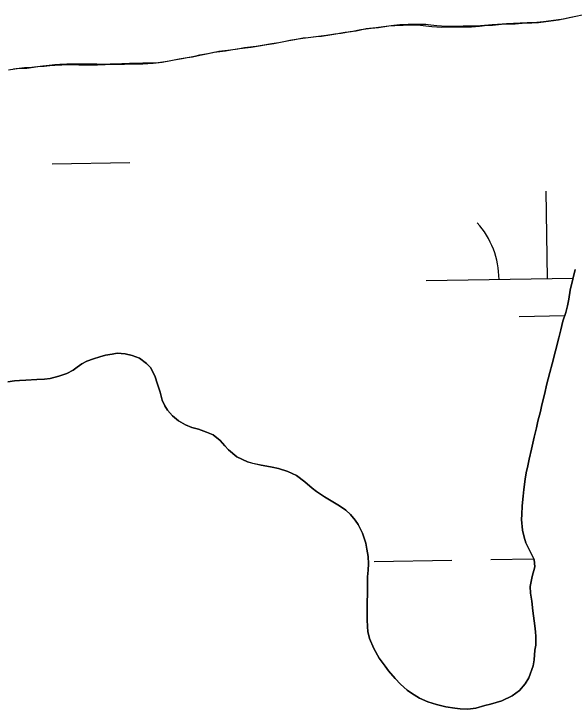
# Model space of a CAD drawing. Extents: x 3887375 to 3925618, y 296674 to 322633.
# Drawn here: x 3922100.9 to 3922331.8, y 315000.7 to 315287.4 of the extents above; entities that cross this region are included whole.
import ezdxf

# ---------------------------------------------------------------- set-up
doc = ezdxf.new("R2010")
doc.units = 0
doc.layers.add('V-TOPO-SHOR', color=7, linetype='Continuous')
doc.layers.add('V-WETL-SWMP', color=7, linetype='Continuous')

msp = doc.modelspace()

# ---------------------------------------------------------------- linework, layer by layer
at = {"layer": 'V-TOPO-SHOR'}
for points in [[(3922233.22, 315279.19), (3922235.73, 315279.57), (3922239.46, 315280.22), (3922241.97, 315280.5), (3922246.03, 315281.41), (3922250.19, 315281.89), (3922253.22, 315282.27), (3922257.46, 315282.84), (3922259.98, 315283.04), (3922263.44, 315283.17), (3922265.61, 315283.28), (3922270.64, 315283.16), (3922272.73, 315282.92), (3922275.24, 315282.6), (3922279.23, 315282.39), (3922284, 315282.44), (3922286.09, 315282.46), (3922289.38, 315282.5), (3922291.55, 315282.53), (3922294.93, 315282.82), (3922298.04, 315283.12), (3922300.3, 315283.23), (3922303.94, 315283.53), (3922309.57, 315283.76), (3922312.52, 315283.97), (3922316.5, 315284.1), (3922319.19, 315284.3), (3922327.5, 315285.43), (3922332.52, 315286.53)], [(3922100.7, 315264.81), (3922105.21, 315265.38), (3922108.33, 315265.5), (3922112.83, 315266.07), (3922115.43, 315266.27), (3922117.77, 315266.56), (3922119.85, 315266.67), (3922122.71, 315266.87), (3922125.31, 315266.9), (3922129.73, 315266.86), (3922135.11, 315266.84), (3922137.36, 315266.78), (3922140.57, 315266.9), (3922145.34, 315267.04), (3922148.55, 315267.07), (3922151.23, 315267.19), (3922154.01, 315267.22), (3922156.09, 315267.24), (3922160.42, 315267.46), (3922164.15, 315267.94), (3922169.08, 315268.86), (3922172.37, 315269.42), (3922174.45, 315269.78), (3922177.56, 315270.43), (3922179.64, 315270.88), (3922182.92, 315271.53), (3922185.35, 315272.07), (3922187.86, 315272.36), (3922190.2, 315272.65), (3922193.23, 315273.11), (3922196, 315273.58), (3922200.76, 315274.15), (3922203.27, 315274.53), (3922207.25, 315275.26), (3922210.11, 315275.64), (3922214.17, 315276.47), (3922216.69, 315276.93), (3922220.15, 315277.58), (3922222.14, 315277.77), (3922224.22, 315278.05), (3922227.51, 315278.43), (3922229.76, 315278.63), (3922233.22, 315279.19)], [(3922246.56, 315037.68), (3922246.59, 315034.65), (3922246.79, 315032.66), (3922247.51, 315029.81), (3922249.21, 315025.67), (3922251.5, 315021.71), (3922253.88, 315018.35), (3922255.37, 315016.46), (3922258.1, 315013.29), (3922260.29, 315010.97), (3922263, 315008.57), (3922264.84, 315007.21), (3922268.15, 315005.17), (3922271.55, 315003.73), (3922275.11, 315002.64), (3922278.94, 315001.65), (3922282.58, 315001.08), (3922284.84, 315000.76), (3922287.96, 315000.7), (3922291.33, 315001.09), (3922294.96, 315002.17), (3922297.38, 315002.8), (3922301.96, 315004.07), (3922306.27, 315006.19), (3922309.28, 315008.39), (3922311.59, 315011.19), (3922313.21, 315013.55), (3922314.89, 315018.59), (3922315.29, 315021.02), (3922315.68, 315025.02), (3922316, 315027.1), (3922316.05, 315030.65), (3922315.86, 315032.64), (3922315.57, 315035.07), (3922315.29, 315037.14), (3922314.81, 315041.21), (3922314.33, 315045.19), (3922313.86, 315048.57), (3922313.66, 315051.25), (3922314.48, 315055.33), (3922315.56, 315059.33), (3922315.36, 315062.36), (3922313.85, 315065.38), (3922311.9, 315069.26), (3922311.18, 315071.59), (3922310.54, 315074.44), (3922310.15, 315078.86), (3922310.21, 315081.02), (3922310.35, 315084.58), (3922310.82, 315088.57), (3922311.14, 315091.26), (3922311.61, 315095.6), (3922312.02, 315098.21), (3922312.68, 315101.07), (3922313.34, 315103.77), (3922314.25, 315107.85), (3922315.41, 315112.89), (3922316.32, 315116.71), (3922316.9, 315119.4), (3922317.89, 315123.4), (3922318.55, 315126.27), (3922319.71, 315130.96), (3922320.46, 315134.35), (3922321.87, 315139.56), (3922322.79, 315143.13), (3922324.11, 315148.43), (3922325.53, 315153.9), (3922326.36, 315157.12), (3922327.1, 315160.68), (3922328.45, 315164.25), (3922329.11, 315167.03), (3922329.6, 315169.81), (3922330.25, 315173.54), (3922331.24, 315177.97), (3922332.24, 315181.97)], [(3922098.33, 315135.71), (3922101.1, 315136.09), (3922103.18, 315136.29), (3922105.86, 315136.4), (3922110.36, 315136.62), (3922113.48, 315136.74), (3922115.91, 315137.12), (3922119.36, 315138.02), (3922122.73, 315139.19), (3922125.31, 315140.52), (3922126.95, 315141.75), (3922128.84, 315143.15), (3922130.91, 315144.22), (3922133.67, 315145.2), (3922136.35, 315146.01), (3922138.68, 315146.64), (3922141.36, 315147.1), (3922143.52, 315147.48), (3922146.73, 315147.25), (3922149.6, 315146.59), (3922152.64, 315145.41), (3922155.62, 315143.28), (3922157.19, 315141.65), (3922158.96, 315138.11), (3922160.13, 315134.74), (3922161.12, 315131.46), (3922162.02, 315128.18), (3922163.09, 315125.77), (3922164.15, 315124.04), (3922166.25, 315121.73), (3922168.79, 315119.59), (3922171.67, 315117.89), (3922174.19, 315116.88), (3922176.97, 315116.13), (3922180.28, 315114.95), (3922183.06, 315113.85), (3922185.95, 315111.55), (3922187.79, 315109.31), (3922189.29, 315107.6), (3922192.79, 315104.78), (3922197.23, 315102.66), (3922199.4, 315102.08), (3922202.87, 315101.33), (3922205.13, 315100.92), (3922207.3, 315100.52), (3922210, 315099.94), (3922213.82, 315098.77), (3922217.39, 315097.07), (3922220.8, 315094.51), (3922223.86, 315091.86), (3922225.61, 315090.49), (3922228.93, 315088.19), (3922232.42, 315086.15), (3922235.12, 315084.53), (3922237.75, 315082.74), (3922239.58, 315080.94), (3922241.6, 315078.62), (3922242.84, 315076.82), (3922244.52, 315073.28), (3922245.95, 315069.14), (3922246.41, 315066.71), (3922246.88, 315063.69), (3922247, 315060.57), (3922246.86, 315057.97), (3922246.71, 315055.28), (3922246.65, 315052.94), (3922246.62, 315047.65), (3922246.56, 315045.4), (3922246.51, 315042.02), (3922246.54, 315039.94), (3922246.56, 315037.68)]]:
    msp.add_lwpolyline(points, dxfattribs=at)
at = {"layer": 'V-WETL-SWMP'}
for p, q in [((3922317.11, 315283.93), (3922325.43, 315285.07)), ((3922325.43, 315285.07), (3922330.44, 315286.16)), ((3922330.44, 315286.16), (3922337.19, 315287.45)), ((3922248.11, 315281.52), (3922251.14, 315281.9)), ((3922251.14, 315281.9), (3922255.39, 315282.47)), ((3922255.39, 315282.47), (3922257.9, 315282.67)), ((3922257.9, 315282.67), (3922261.37, 315282.8)), ((3922261.37, 315282.8), (3922263.53, 315282.91)), ((3922263.53, 315282.91), (3922268.56, 315282.79)), ((3922268.56, 315282.79), (3922270.65, 315282.55)), ((3922270.65, 315282.55), (3922273.17, 315282.23)), ((3922273.17, 315282.23), (3922277.16, 315282.02)), ((3922277.16, 315282.02), (3922281.93, 315282.07)), ((3922281.93, 315282.07), (3922284.01, 315282.09)), ((3922284.01, 315282.09), (3922287.3, 315282.13)), ((3922287.3, 315282.13), (3922289.47, 315282.15)), ((3922289.47, 315282.15), (3922292.85, 315282.45)), ((3922292.85, 315282.45), (3922295.97, 315282.75)), ((3922295.97, 315282.75), (3922298.22, 315282.86)), ((3922298.22, 315282.86), (3922301.86, 315283.16)), ((3922301.86, 315283.16), (3922307.49, 315283.39)), ((3922307.49, 315283.39), (3922310.44, 315283.6)), ((3922310.44, 315283.6), (3922314.43, 315283.73)), ((3922314.43, 315283.73), (3922317.11, 315283.93)), ((3922231.15, 315278.82), (3922233.66, 315279.2)), ((3922233.66, 315279.2), (3922237.38, 315279.85)), ((3922237.38, 315279.85), (3922239.89, 315280.13)), ((3922239.89, 315280.13), (3922243.96, 315281.04)), ((3922243.96, 315281.04), (3922248.11, 315281.52)), ((3922212.1, 315276.1), (3922214.61, 315276.56)), ((3922214.61, 315276.56), (3922218.07, 315277.2)), ((3922218.07, 315277.2), (3922220.06, 315277.4)), ((3922220.06, 315277.4), (3922222.14, 315277.68)), ((3922222.14, 315277.68), (3922225.43, 315278.07)), ((3922225.43, 315278.07), (3922227.68, 315278.26)), ((3922227.68, 315278.26), (3922231.15, 315278.82)), ((3922193.92, 315273.21), (3922198.68, 315273.78)), ((3922198.68, 315273.78), (3922201.19, 315274.16)), ((3922201.19, 315274.16), (3922205.17, 315274.89)), ((3922205.17, 315274.89), (3922208.03, 315275.27)), ((3922208.03, 315275.27), (3922212.1, 315276.1)), ((3922175.48, 315270.06), (3922177.56, 315270.51)), ((3922177.56, 315270.51), (3922180.85, 315271.16)), ((3922180.85, 315271.16), (3922183.27, 315271.7)), ((3922183.27, 315271.7), (3922185.78, 315271.99)), ((3922185.78, 315271.99), (3922188.12, 315272.28)), ((3922188.12, 315272.28), (3922191.15, 315272.74)), ((3922191.15, 315272.74), (3922193.92, 315273.21)), ((3922158.35, 315267.09), (3922162.07, 315267.57)), ((3922162.07, 315267.57), (3922167, 315268.49)), ((3922167, 315268.49), (3922170.29, 315269.05)), ((3922170.29, 315269.05), (3922172.37, 315269.41)), ((3922172.37, 315269.41), (3922175.48, 315270.06)), ((3922098.63, 315264.44), (3922103.13, 315265.01)), ((3922103.13, 315265.01), (3922106.25, 315265.13)), ((3922106.25, 315265.13), (3922110.75, 315265.7)), ((3922110.75, 315265.7), (3922113.35, 315265.9)), ((3922113.35, 315265.9), (3922115.69, 315266.19)), ((3922115.69, 315266.19), (3922117.77, 315266.3)), ((3922117.77, 315266.3), (3922120.63, 315266.5)), ((3922120.63, 315266.5), (3922123.23, 315266.53)), ((3922123.23, 315266.53), (3922127.65, 315266.49)), ((3922127.65, 315266.49), (3922133.03, 315266.47)), ((3922133.03, 315266.47), (3922135.29, 315266.41)), ((3922135.29, 315266.41), (3922138.49, 315266.53)), ((3922138.49, 315266.53), (3922143.26, 315266.67)), ((3922143.26, 315266.67), (3922146.47, 315266.7)), ((3922146.47, 315266.7), (3922149.16, 315266.82)), ((3922149.16, 315266.82), (3922151.93, 315266.85)), ((3922151.93, 315266.85), (3922154.01, 315266.87)), ((3922154.01, 315266.87), (3922158.35, 315267.09)), ((3922116.7, 315225.54), (3922148.7, 315226.09)), ((3922320.86, 315178.3), (3922320.24, 315214.29)), ((3922332.24, 315181.97), (3922331.24, 315177.97)), ((3922270.87, 315177.44), (3922331.37, 315178.48)), ((3922331.24, 315177.97), (3922330.25, 315173.54)), ((3922330.25, 315173.54), (3922329.6, 315169.81)), ((3922329.6, 315169.81), (3922329.11, 315167.03)), ((3922329.11, 315167.03), (3922328.45, 315164.25)), ((3922309.13, 315162.66), (3922327.97, 315162.99)), ((3922328.45, 315164.25), (3922327.1, 315160.68)), ((3922327.1, 315160.68), (3922326.36, 315157.12)), ((3922326.36, 315157.12), (3922325.53, 315153.9)), ((3922325.53, 315153.9), (3922324.11, 315148.43)), ((3922141.36, 315147.1), (3922138.68, 315146.64)), ((3922143.52, 315147.48), (3922141.36, 315147.1)), ((3922146.73, 315147.25), (3922143.52, 315147.48)), ((3922149.6, 315146.59), (3922146.73, 315147.25)), ((3922324.11, 315148.43), (3922322.79, 315143.13)), ((3922133.67, 315145.2), (3922130.91, 315144.22)), ((3922136.35, 315146.01), (3922133.67, 315145.2)), ((3922138.68, 315146.64), (3922136.35, 315146.01)), ((3922152.65, 315145.41), (3922149.6, 315146.59)), ((3922155.62, 315143.28), (3922152.65, 315145.41)), ((3922126.95, 315141.75), (3922125.31, 315140.52)), ((3922128.84, 315143.15), (3922126.95, 315141.75)), ((3922130.91, 315144.22), (3922128.84, 315143.15)), ((3922157.19, 315141.65), (3922155.62, 315143.28)), ((3922158.96, 315138.11), (3922157.19, 315141.65)), ((3922322.79, 315143.13), (3922321.87, 315139.56)), ((3922122.73, 315139.19), (3922119.36, 315138.02)), ((3922125.31, 315140.52), (3922122.73, 315139.19)), ((3922321.87, 315139.56), (3922320.46, 315134.35)), ((3922101.1, 315136.09), (3922098.33, 315135.71)), ((3922103.18, 315136.29), (3922101.1, 315136.09)), ((3922105.86, 315136.4), (3922103.18, 315136.29)), ((3922110.36, 315136.62), (3922105.86, 315136.4)), ((3922113.48, 315136.74), (3922110.36, 315136.62)), ((3922115.91, 315137.12), (3922113.48, 315136.74)), ((3922119.36, 315138.02), (3922115.91, 315137.12)), ((3922160.13, 315134.75), (3922158.96, 315138.11)), ((3922161.12, 315131.46), (3922160.13, 315134.75)), ((3922320.46, 315134.35), (3922319.71, 315130.96)), ((3922162.02, 315128.18), (3922161.12, 315131.46)), ((3922319.71, 315130.96), (3922318.55, 315126.27)), ((3922163.09, 315125.77), (3922162.02, 315128.18)), ((3922164.15, 315124.04), (3922163.09, 315125.77)), ((3922318.55, 315126.27), (3922317.89, 315123.4)), ((3922166.25, 315121.73), (3922164.15, 315124.04)), ((3922168.79, 315119.59), (3922166.25, 315121.73)), ((3922317.89, 315123.4), (3922316.9, 315119.4)), ((3922171.67, 315117.89), (3922168.79, 315119.59)), ((3922316.9, 315119.4), (3922316.32, 315116.71)), ((3922174.19, 315116.88), (3922171.67, 315117.89)), ((3922176.97, 315116.13), (3922174.19, 315116.88)), ((3922180.28, 315114.95), (3922176.97, 315116.13)), ((3922316.32, 315116.71), (3922315.41, 315112.89)), ((3922183.06, 315113.85), (3922180.28, 315114.95)), ((3922185.95, 315111.55), (3922183.06, 315113.85)), ((3922315.41, 315112.89), (3922314.25, 315107.85)), ((3922187.79, 315109.31), (3922185.95, 315111.55)), ((3922189.29, 315107.6), (3922187.79, 315109.31)), ((3922192.78, 315104.78), (3922189.29, 315107.6)), ((3922314.25, 315107.85), (3922313.34, 315103.77)), ((3922197.23, 315102.66), (3922192.78, 315104.78)), ((3922199.4, 315102.07), (3922197.23, 315102.66)), ((3922202.87, 315101.33), (3922199.4, 315102.07)), ((3922205.13, 315100.92), (3922202.87, 315101.33)), ((3922313.34, 315103.77), (3922312.68, 315101.07)), ((3922207.3, 315100.52), (3922205.13, 315100.92)), ((3922210, 315099.94), (3922207.3, 315100.52)), ((3922213.82, 315098.77), (3922210, 315099.94)), ((3922217.39, 315097.07), (3922213.82, 315098.77)), ((3922312.68, 315101.07), (3922312.02, 315098.2)), ((3922220.8, 315094.51), (3922217.39, 315097.07)), ((3922311.61, 315095.6), (3922311.14, 315091.26)), ((3922312.02, 315098.2), (3922311.61, 315095.6)), ((3922223.86, 315091.86), (3922220.8, 315094.51)), ((3922225.61, 315090.49), (3922223.86, 315091.86)), ((3922228.93, 315088.19), (3922225.61, 315090.49)), ((3922311.14, 315091.26), (3922310.82, 315088.57)), ((3922232.42, 315086.15), (3922228.93, 315088.19)), ((3922310.82, 315088.57), (3922310.35, 315084.58)), ((3922235.12, 315084.53), (3922232.42, 315086.15)), ((3922237.74, 315082.74), (3922235.12, 315084.53)), ((3922310.35, 315084.58), (3922310.21, 315081.02)), ((3922239.58, 315080.94), (3922237.74, 315082.74)), ((3922241.6, 315078.62), (3922239.58, 315080.94)), ((3922242.84, 315076.81), (3922241.6, 315078.62)), ((3922310.21, 315081.02), (3922310.15, 315078.86)), ((3922310.15, 315078.86), (3922310.54, 315074.44)), ((3922244.52, 315073.28), (3922242.84, 315076.81)), ((3922245.95, 315069.14), (3922244.52, 315073.28)), ((3922310.54, 315074.44), (3922311.18, 315071.59)), ((3922311.18, 315071.59), (3922311.9, 315069.26)), ((3922246.41, 315066.71), (3922245.95, 315069.14)), ((3922311.9, 315069.26), (3922313.85, 315065.38)), ((3922246.88, 315063.69), (3922246.41, 315066.71)), ((3922313.85, 315065.38), (3922315.36, 315062.36)), ((3922247, 315060.57), (3922246.88, 315063.69)), ((3922249.44, 315061.62), (3922281.44, 315062.17)), ((3922297.44, 315062.45), (3922315.16, 315062.75)), ((3922315.36, 315062.36), (3922315.56, 315059.33)), ((3922246.86, 315057.97), (3922247, 315060.57)), ((3922315.56, 315059.33), (3922314.48, 315055.33)), ((3922246.71, 315055.28), (3922246.86, 315057.97)), ((3922314.48, 315055.33), (3922313.66, 315051.25)), ((3922246.62, 315047.65), (3922246.65, 315052.94)), ((3922246.65, 315052.94), (3922246.71, 315055.28)), ((3922313.66, 315051.25), (3922313.86, 315048.57)), ((3922246.56, 315045.4), (3922246.62, 315047.65)), ((3922313.86, 315048.57), (3922314.33, 315045.19)), ((3922246.51, 315042.02), (3922246.56, 315045.4)), ((3922314.33, 315045.19), (3922314.81, 315041.21)), ((3922246.54, 315039.94), (3922246.51, 315042.02)), ((3922314.81, 315041.21), (3922315.29, 315037.14)), ((3922246.56, 315037.68), (3922246.54, 315039.94)), ((3922246.59, 315034.65), (3922246.56, 315037.68)), ((3922315.29, 315037.14), (3922315.57, 315035.07)), ((3922246.79, 315032.66), (3922246.59, 315034.65)), ((3922247.51, 315029.81), (3922246.79, 315032.66)), ((3922315.57, 315035.07), (3922315.86, 315032.64)), ((3922315.86, 315032.64), (3922316.05, 315030.65)), ((3922249.21, 315025.67), (3922247.51, 315029.81)), ((3922316.05, 315030.65), (3922316.01, 315027.1)), ((3922316.01, 315027.1), (3922315.68, 315025.02)), ((3922251.5, 315021.71), (3922249.21, 315025.67)), ((3922315.68, 315025.02), (3922315.29, 315021.03)), ((3922253.88, 315018.35), (3922251.5, 315021.71)), ((3922315.29, 315021.03), (3922314.89, 315018.59)), ((3922255.37, 315016.46), (3922253.88, 315018.35)), ((3922314.89, 315018.59), (3922313.21, 315013.55)), ((3922258.1, 315013.29), (3922255.37, 315016.46)), ((3922260.29, 315010.97), (3922258.1, 315013.29)), ((3922313.21, 315013.55), (3922311.59, 315011.19)), ((3922263, 315008.58), (3922260.29, 315010.97)), ((3922311.59, 315011.19), (3922309.28, 315008.39)), ((3922264.84, 315007.21), (3922263, 315008.58)), ((3922268.15, 315005.17), (3922264.84, 315007.21)), ((3922309.28, 315008.39), (3922306.27, 315006.19)), ((3922271.55, 315003.73), (3922268.15, 315005.17)), ((3922275.11, 315002.64), (3922271.55, 315003.73)), ((3922301.96, 315004.07), (3922297.38, 315002.8)), ((3922306.27, 315006.19), (3922301.96, 315004.07)), ((3922278.94, 315001.64), (3922275.11, 315002.64)), ((3922282.58, 315001.08), (3922278.94, 315001.64)), ((3922284.84, 315000.76), (3922282.58, 315001.08)), ((3922291.33, 315001.09), (3922287.96, 315000.7)), ((3922294.96, 315002.17), (3922291.33, 315001.09)), ((3922297.38, 315002.8), (3922294.96, 315002.17)), ((3922287.96, 315000.7), (3922284.84, 315000.76))]:
    msp.add_line(p, q, dxfattribs=at)
msp.add_arc((3922265.62, 315177.82), 35.25, 0.2115, 41.7552, dxfattribs=at)

doc.saveas('drawing.dxf')
